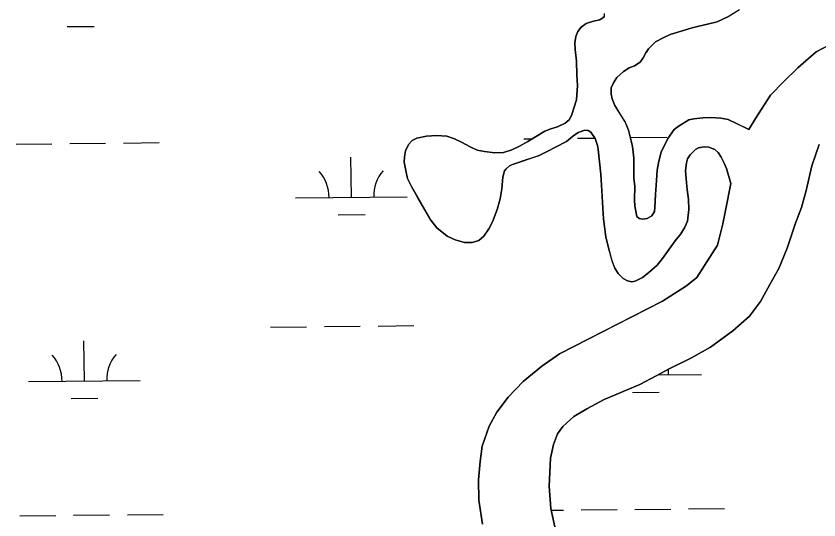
# Model space of a CAD drawing. Extents: x 3734862 to 3772949, y 391520 to 417239.
# Drawn here: x 3757961 to 3758679, y 412402 to 412852 of the extents above; entities that cross this region are included whole.
import ezdxf

# ---------------------------------------------------------------- set-up
doc = ezdxf.new("R2010")
doc.units = 0
doc.layers.add('V-TOPO-SHOR', color=7, linetype='Continuous')
doc.layers.add('V-WETL-SWMP', color=7, linetype='Continuous')

msp = doc.modelspace()

# ---------------------------------------------------------------- linework, layer by layer
at = {"layer": 'V-TOPO-SHOR'}
for points in [[(3758607.63, 412857.9), (3758598.45, 412852.46), (3758587.71, 412847.2), (3758579.11, 412845.09), (3758571.29, 412843.37), (3758565.42, 412841.96), (3758545.78, 412835.86), (3758539.92, 412833.28), (3758532.6, 412829.41), (3758526.37, 412823.2), (3758524.14, 412819.76), (3758523.94, 412819.46), (3758521.43, 412815.04), (3758518.81, 412811.2), (3758513.93, 412808.04), (3758509.14, 412806.24), (3758503.88, 412802.98), (3758498.13, 412797.36), (3758495.13, 412792.64), (3758493, 412788.12), (3758493.04, 412782.54), (3758493.95, 412778.33), (3758496.14, 412772.28)], [(3758455.29, 412759.58), (3758457.51, 412763.51), (3758462.02, 412777.54), (3758462.82, 412790.38), (3758462.27, 412799.97), (3758462, 412812.11), (3758460.86, 412822.39), (3758460.52, 412828.36), (3758461.27, 412834.04), (3758463.1, 412838.56), (3758466.21, 412842.5), (3758470.6, 412845.76), (3758477.14, 412847.96), (3758482.82, 412849.17), (3758486.72, 412851.64), (3758486.72, 412851.93), (3758486.71, 412852.62)], [(3758616.16, 412750.8), (3758621.99, 412760.92), (3758635.38, 412781.79), (3758647.27, 412794.02), (3758659.74, 412806.07), (3758669.49, 412814.56), (3758676.32, 412820.29), (3758687.46, 412826.25)], [(3758496.14, 412772.28), (3758501.68, 412763.5), (3758505.34, 412757.64), (3758508.52, 412750.22), (3758510.84, 412740.84), (3758511.95, 412735.85), (3758513.09, 412725.28), (3758513.21, 412707.07), (3758514.04, 412700.21), (3758513.92, 412687.78), (3758514.15, 412682.49), (3758515.17, 412675.93), (3758515.97, 412673.1), (3758518.14, 412671.35), (3758520.98, 412670.68), (3758525.09, 412671.2), (3758529.19, 412673.77), (3758531.61, 412677.61), (3758531.89, 412681.04), (3758532.5, 412692.89), (3758533.59, 412705.24), (3758534.02, 412714.64), (3758535.44, 412722.58), (3758537.74, 412730.73), (3758543.73, 412742.81), (3758549.16, 412750.88), (3758553.64, 412754.33), (3758562.43, 412759.48), (3758566.92, 412760.59), (3758574.85, 412761.52), (3758581.9, 412761.57), (3758591.01, 412761.14), (3758597.68, 412759.9), (3758604.95, 412756.23), (3758609.96, 412753.81), (3758616.16, 412750.8)], [(3758600.01, 412702.53), (3758596.1, 412715.92), (3758594.21, 412720.32), (3758591.34, 412726.27), (3758588.66, 412730.37), (3758585.61, 412732.99), (3758580.31, 412735.02), (3758576.19, 412735.38), (3758571.11, 412734.66), (3758568.37, 412733.08), (3758563.51, 412728.35), (3758561.18, 412724.71), (3758560.23, 412720.98), (3758559.49, 412714.12), (3758560.24, 412703.06), (3758561.06, 412697.38), (3758562.1, 412688.18), (3758562.55, 412679.37), (3758561.25, 412668.98), (3758558.83, 412663.39), (3758555.15, 412657.58), (3758550.1, 412651.38), (3758544.76, 412643.71), (3758538.74, 412635.54), (3758534.08, 412629.63), (3758526.68, 412623.03), (3758520.93, 412618.48), (3758514.29, 412615.31), (3758511.45, 412614.7), (3758507.63, 412615.65), (3758503.7, 412617.49), (3758499.26, 412621.97), (3758496.1, 412626.94), (3758493.71, 412633.39), (3758490.69, 412644.93), (3758488.28, 412655), (3758486.22, 412670.95), (3758485.37, 412680.44), (3758484.49, 412696.3), (3758483.7, 412711.09), (3758481.21, 412732.91), (3758480.6, 412736.63), (3758478.8, 412742.78), (3758474.75, 412748.54), (3758472.39, 412749.89), (3758469.35, 412750.26), (3758463.39, 412748.27), (3758458.52, 412744.61), (3758452.96, 412740.17), (3758443.3, 412735.02), (3758436.27, 412731.54), (3758428.56, 412727.58), (3758424.46, 412726.18), (3758414.29, 412722.78), (3758409.11, 412721.08), (3758404.81, 412719.68), (3758401.98, 412718.39), (3758399.06, 412715.83), (3758397.6, 412713.86), (3758396.17, 412708.37), (3758395.06, 412697.98), (3758393.85, 412688.77), (3758390.97, 412679.44), (3758386.73, 412668.25), (3758383.64, 412662.16), (3758378.98, 412655.47), (3758374.5, 412651.62), (3758368.63, 412649.82), (3758361.88, 412649.78), (3758353.54, 412652.27), (3758346.27, 412655.55), (3758337.21, 412663.04), (3758331.68, 412669.66), (3758320.2, 412689.66), (3758314.35, 412699.91), (3758310.97, 412707.03), (3758309.27, 412714.27), (3758307.85, 412721.71), (3758308.2, 412726.6), (3758309.05, 412731.8), (3758311.76, 412737.5), (3758314.97, 412740.95), (3758319.07, 412743.32), (3758327.97, 412745.04), (3758336.68, 412745.69), (3758345.99, 412745.06), (3758352.86, 412742.66), (3758359.24, 412739.47), (3758367.01, 412735.31), (3758373.19, 412732.51), (3758379.77, 412731.18), (3758388.98, 412730.06), (3758396.71, 412730.5), (3758404.14, 412732.61), (3758411.07, 412735.88), (3758418.49, 412740.05), (3758433.61, 412749.45), (3758439.08, 412751.64), (3758445.04, 412753.34), (3758451.88, 412756.61), (3758455.29, 412759.58)], [(3758678.95, 412737.48), (3758672.52, 412718.43), (3758667.27, 412696.2), (3758663.24, 412681.12), (3758657.63, 412667.03), (3758650.39, 412644.61), (3758642.97, 412626.56), (3758634.77, 412612.09), (3758626.57, 412597.03), (3758616.59, 412583.75), (3758601.64, 412570.9), (3758581.71, 412556.07), (3758564.2, 412546.4), (3758544.69, 412536.74), (3758533.15, 412530.63), (3758518.61, 412522.74), (3758486.78, 412509.35), (3758471.25, 412501.07), (3758459.5, 412494.16), (3758449.73, 412485.25), (3758444.94, 412478.52), (3758441.33, 412469.2), (3758438.7, 412456.89), (3758437.61, 412431.66), (3758438.93, 412411.79), (3758443.62, 412391.31)], [(3758595.26, 412678.38), (3758600.01, 412702.53)], [(3758377.86, 412397.9), (3758374.56, 412419.37), (3758374.23, 412437.45), (3758375.69, 412453.93), (3758377.72, 412467.63), (3758383.75, 412485.49), (3758390.75, 412497.98), (3758400.74, 412511.45), (3758414.3, 412525.3), (3758430.84, 412539.15), (3758446.77, 412550.21), (3758496.73, 412575.85), (3758538.73, 412597.34), (3758560.24, 412611.17), (3758569.61, 412618.48), (3758587.99, 412647.42), (3758592.83, 412666.47), (3758595.26, 412678.38)]]:
    msp.add_lwpolyline(points, dxfattribs=at)
at = {"layer": 'V-WETL-SWMP'}
for p, q in [((3758486.72, 412851.64), (3758482.82, 412849.17)), ((3758486.7, 412854.87), (3758486.72, 412851.64)), ((3758587.72, 412847.2), (3758598.45, 412852.46)), ((3758006.6, 412842.96), (3758030.6, 412843.21)), ((3758470.6, 412845.76), (3758466.21, 412842.5)), ((3758477.14, 412847.96), (3758470.6, 412845.76)), ((3758482.82, 412849.17), (3758477.14, 412847.96)), ((3758565.42, 412841.96), (3758571.29, 412843.37)), ((3758571.29, 412843.37), (3758579.11, 412845.09)), ((3758579.11, 412845.09), (3758587.72, 412847.2)), ((3758463.1, 412838.56), (3758461.27, 412834.04)), ((3758466.21, 412842.5), (3758463.1, 412838.56)), ((3758539.92, 412833.28), (3758545.78, 412835.86)), ((3758545.78, 412835.86), (3758565.42, 412841.96)), ((3758461.27, 412834.04), (3758460.52, 412828.36)), ((3758460.52, 412828.36), (3758460.85, 412822.39)), ((3758526.37, 412823.2), (3758532.6, 412829.41)), ((3758532.6, 412829.41), (3758539.92, 412833.28)), ((3758460.85, 412822.39), (3758462, 412812.11)), ((3758523.94, 412819.46), (3758526.37, 412823.2)), ((3758687.46, 412826.25), (3758676.32, 412820.29)), ((3758518.81, 412811.2), (3758521.43, 412815.04)), ((3758521.43, 412815.04), (3758523.94, 412819.46)), ((3758669.49, 412814.56), (3758659.74, 412806.06)), ((3758676.32, 412820.29), (3758669.49, 412814.56)), ((3758462, 412812.11), (3758462.27, 412799.97)), ((3758509.14, 412806.24), (3758513.93, 412808.04)), ((3758513.93, 412808.04), (3758518.81, 412811.2)), ((3758462.27, 412799.97), (3758462.82, 412790.38)), ((3758498.13, 412797.36), (3758503.88, 412802.98)), ((3758503.88, 412802.98), (3758509.14, 412806.24)), ((3758659.74, 412806.06), (3758647.27, 412794.02)), ((3758493, 412788.12), (3758495.13, 412792.64)), ((3758495.13, 412792.64), (3758498.13, 412797.36)), ((3758647.27, 412794.02), (3758635.38, 412781.79)), ((3758462.82, 412790.38), (3758462.03, 412777.54)), ((3758493.04, 412782.54), (3758493, 412788.12)), ((3758493.95, 412778.33), (3758493.04, 412782.54)), ((3758496.14, 412772.28), (3758493.95, 412778.33)), ((3758635.38, 412781.79), (3758621.99, 412760.91)), ((3758462.03, 412777.54), (3758457.51, 412763.51)), ((3758505.34, 412757.65), (3758496.14, 412772.28)), ((3758451.88, 412756.62), (3758445.04, 412753.34)), ((3758455.29, 412759.58), (3758451.88, 412756.62)), ((3758457.51, 412763.51), (3758455.29, 412759.58)), ((3758508.52, 412750.22), (3758505.34, 412757.65)), ((3758562.43, 412759.48), (3758553.64, 412754.33)), ((3758566.92, 412760.59), (3758562.43, 412759.48)), ((3758574.85, 412761.52), (3758566.92, 412760.59)), ((3758581.9, 412761.57), (3758574.85, 412761.52)), ((3758591.01, 412761.14), (3758581.9, 412761.57)), ((3758597.68, 412759.9), (3758591.01, 412761.14)), ((3758604.95, 412756.23), (3758597.68, 412759.9)), ((3758621.99, 412760.91), (3758616.15, 412750.8)), ((3758433.61, 412749.45), (3758418.49, 412740.05)), ((3758439.08, 412751.64), (3758433.61, 412749.45)), ((3758445.04, 412753.34), (3758439.08, 412751.64)), ((3758463.39, 412748.27), (3758469.35, 412750.26)), ((3758469.35, 412750.26), (3758472.39, 412749.89)), ((3758472.39, 412749.89), (3758474.75, 412748.54)), ((3758510.84, 412740.84), (3758508.52, 412750.22)), ((3758549.16, 412750.88), (3758543.73, 412742.81)), ((3758553.64, 412754.33), (3758549.16, 412750.88)), ((3758616.15, 412750.8), (3758604.95, 412756.23)), ((3758319.07, 412743.32), (3758314.97, 412740.95)), ((3758327.97, 412745.04), (3758319.07, 412743.32)), ((3758336.68, 412745.69), (3758327.97, 412745.04)), ((3758345.99, 412745.06), (3758336.68, 412745.69)), ((3758352.86, 412742.66), (3758345.99, 412745.06)), ((3758359.24, 412739.47), (3758352.86, 412742.66)), ((3758414.74, 412742.62), (3758422.77, 412742.71)), ((3758452.96, 412740.17), (3758458.52, 412744.61)), ((3758458.52, 412744.61), (3758463.39, 412748.27)), ((3758462.74, 412743.13), (3758478.44, 412743.3)), ((3758474.75, 412748.54), (3758478.8, 412742.78)), ((3758478.8, 412742.78), (3758480.6, 412736.63)), ((3758510.74, 412743.64), (3758542.74, 412743.98)), ((3758543.73, 412742.81), (3758537.74, 412730.73)), ((3757960.86, 412737.83), (3757992.86, 412738.17)), ((3758008.86, 412738.34), (3758040.86, 412738.68)), ((3758056.86, 412738.84), (3758088.86, 412739.18)), ((3758311.76, 412737.5), (3758309.05, 412731.8)), ((3758314.97, 412740.95), (3758311.76, 412737.5)), ((3758367.01, 412735.31), (3758359.24, 412739.47)), ((3758373.19, 412732.51), (3758367.01, 412735.31)), ((3758411.07, 412735.88), (3758404.14, 412732.61)), ((3758418.49, 412740.05), (3758411.07, 412735.88)), ((3758436.27, 412731.54), (3758443.3, 412735.02)), ((3758443.3, 412735.02), (3758452.96, 412740.17)), ((3758480.6, 412736.63), (3758481.21, 412732.91)), ((3758511.95, 412735.85), (3758510.84, 412740.84)), ((3758513.09, 412725.28), (3758511.95, 412735.85)), ((3758571.11, 412734.66), (3758576.19, 412735.38)), ((3758576.19, 412735.38), (3758580.31, 412735.02)), ((3758580.31, 412735.02), (3758585.61, 412732.99)), ((3758309.05, 412731.8), (3758308.2, 412726.6)), ((3758379.77, 412731.18), (3758373.19, 412732.51)), ((3758388.98, 412730.06), (3758379.77, 412731.18)), ((3758396.71, 412730.5), (3758388.98, 412730.06)), ((3758404.14, 412732.61), (3758396.71, 412730.5)), ((3758428.56, 412727.58), (3758436.27, 412731.54)), ((3758481.21, 412732.91), (3758483.7, 412711.09)), ((3758537.74, 412730.73), (3758535.44, 412722.58)), ((3758561.18, 412724.71), (3758563.51, 412728.35)), ((3758563.51, 412728.35), (3758568.37, 412733.08)), ((3758568.37, 412733.08), (3758571.11, 412734.66)), ((3758585.61, 412732.99), (3758588.66, 412730.37)), ((3758588.66, 412730.37), (3758591.33, 412726.27)), ((3758260.7, 412690.25), (3758260.32, 412726.25)), ((3758308.2, 412726.6), (3758307.84, 412721.71)), ((3758307.84, 412721.71), (3758309.26, 412714.27)), ((3758404.81, 412719.69), (3758428.56, 412727.58)), ((3758513.21, 412707.06), (3758513.09, 412725.28)), ((3758535.44, 412722.58), (3758534.02, 412714.64)), ((3758559.49, 412714.12), (3758560.23, 412720.98)), ((3758560.23, 412720.98), (3758561.18, 412724.71)), ((3758591.33, 412726.27), (3758594.21, 412720.32)), ((3758309.26, 412714.27), (3758310.97, 412707.04)), ((3758396.17, 412708.37), (3758397.6, 412713.86)), ((3758397.6, 412713.86), (3758399.06, 412715.83)), ((3758399.06, 412715.83), (3758401.98, 412718.39)), ((3758401.98, 412718.39), (3758404.81, 412719.69)), ((3758534.02, 412714.64), (3758533.59, 412705.24)), ((3758560.24, 412703.06), (3758559.49, 412714.12)), ((3758594.21, 412720.32), (3758596.1, 412715.92)), ((3758596.1, 412715.92), (3758600.01, 412702.53)), ((3758310.97, 412707.04), (3758314.35, 412699.91)), ((3758395.06, 412697.98), (3758396.17, 412708.37)), ((3758483.7, 412711.09), (3758485.37, 412680.44)), ((3758514.04, 412700.21), (3758513.21, 412707.06)), ((3758314.35, 412699.91), (3758331.68, 412669.66)), ((3758513.92, 412687.78), (3758514.04, 412700.21)), ((3758533.59, 412705.24), (3758532.5, 412692.89)), ((3758561.06, 412697.38), (3758560.24, 412703.06)), ((3758600.01, 412702.53), (3758595.26, 412678.38)), ((3758393.85, 412688.77), (3758395.06, 412697.98)), ((3758532.5, 412692.89), (3758531.89, 412681.04)), ((3758562.1, 412688.18), (3758561.06, 412697.38)), ((3758210.7, 412689.72), (3758310.69, 412690.78)), ((3758390.97, 412679.44), (3758393.85, 412688.77)), ((3758514.15, 412682.49), (3758513.92, 412687.78)), ((3758562.55, 412679.37), (3758562.1, 412688.18)), ((3758386.73, 412668.25), (3758390.97, 412679.44)), ((3758485.37, 412680.44), (3758486.22, 412670.95)), ((3758515.17, 412675.93), (3758514.15, 412682.49)), ((3758531.61, 412677.61), (3758529.19, 412673.77)), ((3758531.89, 412681.04), (3758531.61, 412677.61)), ((3758561.25, 412668.98), (3758562.55, 412679.37)), ((3758595.26, 412678.38), (3758592.83, 412666.47)), ((3758248.86, 412674.7), (3758272.86, 412674.95)), ((3758486.22, 412670.95), (3758488.28, 412655)), ((3758515.97, 412673.1), (3758515.17, 412675.93)), ((3758518.14, 412671.35), (3758515.97, 412673.1)), ((3758520.98, 412670.68), (3758518.14, 412671.35)), ((3758525.09, 412671.2), (3758520.98, 412670.68)), ((3758529.19, 412673.77), (3758525.09, 412671.2)), ((3758331.68, 412669.66), (3758337.21, 412663.04)), ((3758383.64, 412662.16), (3758386.73, 412668.25)), ((3758555.15, 412657.58), (3758558.83, 412663.39)), ((3758558.83, 412663.39), (3758561.25, 412668.98)), ((3758592.83, 412666.47), (3758587.99, 412647.42)), ((3758337.21, 412663.04), (3758346.27, 412655.55)), ((3758378.98, 412655.47), (3758383.64, 412662.16)), ((3758550.1, 412651.38), (3758555.15, 412657.58)), ((3758346.27, 412655.55), (3758353.54, 412652.27)), ((3758353.54, 412652.27), (3758361.88, 412649.78)), ((3758361.88, 412649.78), (3758368.63, 412649.82)), ((3758368.63, 412649.82), (3758374.5, 412651.62)), ((3758374.5, 412651.62), (3758378.98, 412655.47)), ((3758488.28, 412655), (3758490.69, 412644.93)), ((3758544.76, 412643.71), (3758550.1, 412651.38)), ((3758490.69, 412644.93), (3758493.7, 412633.39)), ((3758538.74, 412635.54), (3758544.76, 412643.71)), ((3758587.99, 412647.42), (3758569.61, 412618.48)), ((3758534.08, 412629.63), (3758538.74, 412635.54)), ((3758493.7, 412633.39), (3758496.1, 412626.94)), ((3758526.68, 412623.03), (3758534.08, 412629.63)), ((3758496.1, 412626.94), (3758499.26, 412621.97)), ((3758499.26, 412621.97), (3758503.7, 412617.49)), ((3758520.93, 412618.48), (3758526.68, 412623.03)), ((3758503.7, 412617.49), (3758507.63, 412615.66)), ((3758507.63, 412615.66), (3758511.45, 412614.7)), ((3758511.45, 412614.7), (3758514.29, 412615.31)), ((3758514.29, 412615.31), (3758520.93, 412618.48)), ((3758569.61, 412618.48), (3758560.24, 412611.17)), ((3758560.24, 412611.17), (3758538.73, 412597.34)), ((3758538.73, 412597.34), (3758446.77, 412550.21)), ((3758188.51, 412574.05), (3758220.51, 412574.39)), ((3758236.51, 412574.56), (3758268.51, 412574.9)), ((3758284.51, 412575.07), (3758316.51, 412575.4)), ((3758021.95, 412525.86), (3758021.57, 412561.86)), ((3758446.77, 412550.21), (3758430.84, 412539.15)), ((3758430.84, 412539.15), (3758414.3, 412525.3)), ((3758534.36, 412531.27), (3758573.83, 412531.69)), ((3757971.95, 412525.33), (3758071.95, 412526.39)), ((3758414.3, 412525.3), (3758400.74, 412511.45)), ((3758511.99, 412515.6), (3758535.99, 412515.86)), ((3758010.11, 412510.3), (3758034.11, 412510.56)), ((3758400.74, 412511.45), (3758390.75, 412497.98)), ((3758390.75, 412497.98), (3758383.75, 412485.49)), ((3758383.75, 412485.49), (3758377.72, 412467.63)), ((3758377.72, 412467.63), (3758375.69, 412453.93)), ((3758375.69, 412453.93), (3758374.23, 412437.45)), ((3758374.23, 412437.45), (3758374.56, 412419.37)), ((3758374.56, 412419.37), (3758377.86, 412397.9)), ((3757964.38, 412405.17), (3757996.37, 412405.51)), ((3758012.37, 412405.68), (3758044.37, 412406.02)), ((3758060.37, 412406.19), (3758092.37, 412406.53)), ((3758439.29, 412410.19), (3758450.26, 412410.31)), ((3758466.26, 412410.48), (3758498.25, 412410.81)), ((3758514.25, 412410.98), (3758546.25, 412411.32)), ((3758562.25, 412411.49), (3758594.25, 412411.83))]:
    msp.add_line(p, q, dxfattribs=at)
msp.add_lwpolyline([(3758443.62, 412391.31), (3758438.93, 412411.79), (3758437.61, 412431.66), (3758438.7, 412456.89), (3758441.33, 412469.2), (3758444.94, 412478.52), (3758449.73, 412485.25), (3758459.5, 412494.16), (3758471.25, 412501.07), (3758486.78, 412509.35), (3758518.61, 412522.74), (3758533.15, 412530.63), (3758544.69, 412536.74), (3758564.2, 412546.4), (3758581.71, 412556.07), (3758601.64, 412570.9), (3758616.59, 412583.75), (3758626.57, 412597.03), (3758634.77, 412612.09), (3758642.97, 412626.56), (3758650.39, 412644.61), (3758657.63, 412667.03), (3758663.24, 412681.12), (3758667.27, 412696.2), (3758672.52, 412718.43), (3758678.95, 412737.48)], dxfattribs=at)
for centre, start, end in [((3758315.93, 412691.31), 139.83336, 181.37702), ((3758205.45, 412690.14), 359.83336, 41.37702), ((3757966.7, 412525.75), 359.83336, 41.37702), ((3758077.18, 412526.92), 139.83336, 181.37702), ((3758579.06, 412532.22), 173.16515, 181.37702)]:
    msp.add_arc(centre, 35.25, start, end, dxfattribs=at)

doc.saveas('drawing.dxf')
